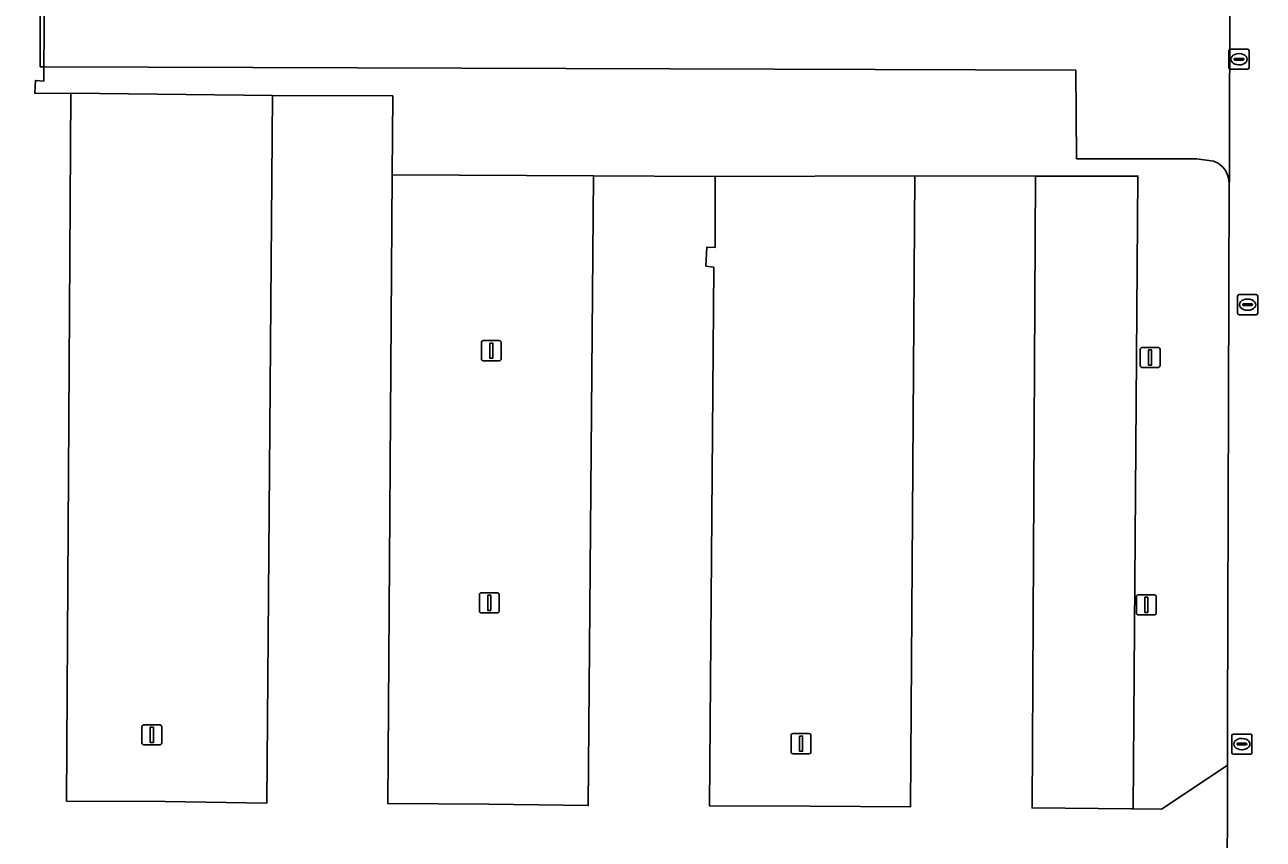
# Model space of a CAD drawing. Extents: x 161477 to 163040, y 383680 to 384871.
# Drawn here: x 162544 to 162605.6, y 384263.1 to 384303.6 of the extents above; entities that cross this region are included whole.
import ezdxf

# ---------------------------------------------------------------- set-up
doc = ezdxf.new("R2010")
doc.units = 0
for name, color, linetype in [('IMGEO_Groenvoorziening', 7, 'Continuous'), ('IMGEO_Hek', 7, 'Continuous'), ('IMGEO_Kolk', 7, 'Continuous'), ('IMGEO_Lichtmast', 7, 'Continuous'), ('IMGEO_Parkeervlak_onverhard', 7, 'Continuous'), ('IMGEO_Parkeervlak_open', 7, 'Continuous'), ('IMGEO_Rijbaan_lokaal_open', 7, 'Continuous')]:
    doc.layers.add(name, color=color, linetype=linetype)

msp = doc.modelspace()

# ---------------------------------------------------------------- linework, layer by layer
at = {"layer": 'IMGEO_Groenvoorziening'}
msp.add_lwpolyline([(162603.123, 384296.791), (162602.31, 384296.904), (162596.319, 384296.908), (162596.285, 384301.298), (162581.321, 384301.358), (162544.973, 384301.465), (162544.966, 384300.764), (162544.549, 384300.8), (162544.537, 384300.507), (162544.523, 384300.15), (162546.309, 384300.156), (162556.335, 384300.05), (162562.317, 384300.023), (162562.291, 384296.105), (162572.297, 384296.051), (162578.347, 384296.018), (162588.283, 384296.06), (162594.285, 384296.039), (162599.373, 384296.039), (162599.131, 384264.609), (162600.544, 384264.589), (162602.809, 384266.101), (162603.822, 384266.777), (162603.826, 384268.822), (162603.908, 384295.694)], dxfattribs=at)
msp.add_arc((162602.72, 384295.673), 1.188, 0.99273, 70.18138, dxfattribs=at)
at = {"layer": 'IMGEO_Hek'}
for points in [[(162544.792, 384304.569), (162544.79, 384301.473)], [(162544.79, 384301.473), (162544.973, 384301.464)]]:
    msp.add_lwpolyline(points, dxfattribs=at)
at = {"layer": 'IMGEO_Kolk'}
for p, q in [((162603.9, 384301.422), (162603.9, 384302.274)), ((162603.975, 384302.348), (162604.827, 384302.348)), ((162604.159, 384301.842), (162604.159, 384301.854)), ((162604.202, 384301.891), (162604.6, 384301.891)), ((162604.388, 384302.128), (162604.413, 384302.128)), ((162604.643, 384301.854), (162604.643, 384301.842)), ((162604.901, 384302.274), (162604.901, 384301.422)), ((162604.827, 384301.348), (162603.975, 384301.348)), ((162604.597, 384301.805), (162604.199, 384301.805)), ((162604.411, 384301.568), (162604.386, 384301.568)), ((162604.401, 384290.155), (162605.253, 384290.155)), ((162604.326, 384289.229), (162604.326, 384290.081)), ((162604.585, 384289.649), (162604.585, 384289.661)), ((162605.023, 384289.612), (162604.625, 384289.612)), ((162604.628, 384289.698), (162605.026, 384289.698)), ((162604.814, 384289.935), (162604.839, 384289.935)), ((162605.069, 384289.661), (162605.069, 384289.649)), ((162605.327, 384290.081), (162605.327, 384289.229)), ((162605.253, 384289.155), (162604.401, 384289.155)), ((162604.837, 384289.375), (162604.812, 384289.375)), ((162604.042, 384267.394), (162604.042, 384268.246)), ((162604.117, 384268.32), (162604.969, 384268.32)), ((162604.53, 384268.1), (162604.555, 384268.1)), ((162605.043, 384268.246), (162605.043, 384267.394)), ((162604.301, 384267.814), (162604.301, 384267.826)), ((162604.739, 384267.777), (162604.341, 384267.777)), ((162604.344, 384267.863), (162604.742, 384267.863)), ((162604.553, 384267.54), (162604.528, 384267.54)), ((162604.785, 384267.826), (162604.785, 384267.814)), ((162604.969, 384267.32), (162604.117, 384267.32))]:
    msp.add_line(p, q, dxfattribs=at)
for points in [[(162603.9, 384301.422), (162603.9, 384302.274)], [(162603.975, 384302.348), (162604.827, 384302.348)], [(162604.901, 384302.274), (162604.901, 384301.422)], [(162604.827, 384301.348), (162603.975, 384301.348)], [(162604.401, 384290.155), (162605.253, 384290.155)], [(162604.326, 384289.229), (162604.326, 384290.081)], [(162605.327, 384290.081), (162605.327, 384289.229)], [(162605.253, 384289.155), (162604.401, 384289.155)], [(162604.042, 384267.394), (162604.042, 384268.246)], [(162604.117, 384268.32), (162604.969, 384268.32)], [(162605.043, 384268.246), (162605.043, 384267.394)], [(162604.969, 384267.32), (162604.117, 384267.32)]]:
    msp.add_lwpolyline(points, dxfattribs=at)
for centre, radius, start, end in [((162603.977, 384302.272), 0.0765, 91.55205, 178.44795), ((162603.977, 384302.272), 0.0765, 91.55205, 178.44795), ((162604.199, 384301.851), 0.0403, 85.87752, 175.75265), ((162604.196, 384301.841), 0.0366, 178.93798, 274.71019), ((162604.6, 384301.848), 0.043, 264.86636, 352.45326), ((162604.604, 384301.853), 0.0386, 1.73085, 96.63898), ((162604.825, 384302.272), 0.0765, 1.55205, 88.44795), ((162604.825, 384302.272), 0.0765, 1.55205, 88.44795), ((162603.977, 384301.424), 0.0765, 181.55205, 268.44795), ((162603.977, 384301.424), 0.0765, 181.55205, 268.44795), ((162604.825, 384301.424), 0.0765, 271.55205, 358.44795), ((162604.825, 384301.424), 0.0765, 271.55205, 358.44795), ((162604.403, 384290.079), 0.0765, 91.55205, 178.44795), ((162604.403, 384290.079), 0.0765, 91.55205, 178.44795), ((162605.251, 384290.079), 0.0765, 1.55205, 88.44795), ((162605.251, 384290.079), 0.0765, 1.55205, 88.44795), ((162604.625, 384289.658), 0.0403, 85.87752, 175.75265), ((162604.622, 384289.648), 0.0366, 178.93798, 274.71019), ((162605.026, 384289.655), 0.043, 264.86636, 352.45326), ((162605.03, 384289.66), 0.0386, 1.73085, 96.63898), ((162604.403, 384289.231), 0.0765, 181.55205, 268.44795), ((162604.403, 384289.231), 0.0765, 181.55205, 268.44795), ((162605.251, 384289.231), 0.0765, 271.55205, 358.44795), ((162605.251, 384289.231), 0.0765, 271.55205, 358.44795), ((162604.119, 384268.244), 0.0765, 91.55205, 178.44795), ((162604.119, 384268.244), 0.0765, 91.55205, 178.44795), ((162604.967, 384268.244), 0.0765, 1.55205, 88.44795), ((162604.967, 384268.244), 0.0765, 1.55205, 88.44795), ((162604.119, 384267.396), 0.0765, 181.55205, 268.44795), ((162604.119, 384267.396), 0.0765, 181.55205, 268.44795), ((162604.341, 384267.823), 0.0403, 85.87752, 175.75265), ((162604.338, 384267.813), 0.0366, 178.93798, 274.71019), ((162604.742, 384267.82), 0.043, 264.86636, 352.45326), ((162604.746, 384267.825), 0.0386, 1.73085, 96.63898), ((162604.967, 384267.396), 0.0765, 271.55205, 358.44795), ((162604.967, 384267.396), 0.0765, 271.55205, 358.44795)]:
    msp.add_arc(centre, radius, start, end, dxfattribs=at)
for centre, major_axis, ratio, start_param, end_param in [((162604.387, 384301.848), (-0.387, 0.002), 0.722429, 4.712389, 7.853982), ((162604.412, 384301.848), (-0.39, 0.002), 0.717154, 1.570796, 4.712389), ((162604.813, 384289.655), (-0.387, 0.002), 0.722429, 4.712389, 7.853982), ((162604.838, 384289.655), (-0.39, 0.002), 0.717154, 1.570796, 4.712389), ((162604.529, 384267.82), (-0.387, 0.002), 0.722429, 4.712389, 7.853982), ((162604.554, 384267.82), (-0.39, 0.002), 0.717154, 1.570796, 4.712389)]:
    msp.add_ellipse(centre, major_axis=major_axis, ratio=ratio, start_param=start_param, end_param=end_param, dxfattribs=at)
at = {"layer": 'IMGEO_Lichtmast'}
for p, q in [((162566.725, 384286.97), (162566.725, 384287.77)), ((162566.725, 384287.77), (162566.725, 384286.97)), ((162566.825, 384287.87), (162567.615, 384287.87)), ((162567.615, 384287.87), (162566.825, 384287.87)), ((162567.715, 384287.77), (162567.715, 384286.97)), ((162567.715, 384286.97), (162567.715, 384287.77)), ((162599.485, 384286.63), (162599.485, 384287.43)), ((162599.485, 384287.43), (162599.485, 384286.63)), ((162599.585, 384287.53), (162600.375, 384287.53)), ((162600.375, 384287.53), (162599.585, 384287.53)), ((162600.475, 384287.43), (162600.475, 384286.63)), ((162600.475, 384286.63), (162600.475, 384287.43)), ((162567.615, 384286.87), (162566.825, 384286.87)), ((162566.825, 384286.87), (162567.615, 384286.87)), ((162600.375, 384286.53), (162599.585, 384286.53)), ((162599.585, 384286.53), (162600.375, 384286.53)), ((162566.725, 384275.34), (162567.515, 384275.34)), ((162567.515, 384275.34), (162566.725, 384275.34)), ((162566.625, 384274.44), (162566.625, 384275.24)), ((162566.625, 384275.24), (162566.625, 384274.44)), ((162567.615, 384275.24), (162567.615, 384274.44)), ((162567.615, 384274.44), (162567.615, 384275.24)), ((162599.295, 384274.34), (162599.295, 384275.14)), ((162599.295, 384275.14), (162599.295, 384274.34)), ((162599.395, 384275.24), (162600.185, 384275.24)), ((162600.185, 384275.24), (162599.395, 384275.24)), ((162600.285, 384275.14), (162600.285, 384274.34)), ((162600.285, 384274.34), (162600.285, 384275.14)), ((162567.515, 384274.34), (162566.725, 384274.34)), ((162566.725, 384274.34), (162567.515, 384274.34)), ((162600.185, 384274.24), (162599.395, 384274.24)), ((162599.395, 384274.24), (162600.185, 384274.24)), ((162549.845, 384267.88), (162549.845, 384268.68)), ((162549.845, 384268.68), (162549.845, 384267.88)), ((162549.945, 384268.78), (162550.735, 384268.78)), ((162550.735, 384268.78), (162549.945, 384268.78)), ((162550.835, 384268.68), (162550.835, 384267.88)), ((162550.835, 384267.88), (162550.835, 384268.68)), ((162582.125, 384267.44), (162582.125, 384268.24)), ((162582.125, 384268.24), (162582.125, 384267.44)), ((162582.225, 384268.34), (162583.015, 384268.34)), ((162583.015, 384268.34), (162582.225, 384268.34)), ((162583.115, 384268.24), (162583.115, 384267.44)), ((162583.115, 384267.44), (162583.115, 384268.24)), ((162550.735, 384267.78), (162549.945, 384267.78)), ((162549.945, 384267.78), (162550.735, 384267.78)), ((162583.015, 384267.34), (162582.225, 384267.34)), ((162582.225, 384267.34), (162583.015, 384267.34))]:
    msp.add_line(p, q, dxfattribs=at)
for points in [[(162567.145, 384287.745), (162567.295, 384287.745), (162567.295, 384286.995), (162567.145, 384286.995), (162567.145, 384287.745)], [(162599.905, 384287.405), (162600.055, 384287.405), (162600.055, 384286.655), (162599.905, 384286.655), (162599.905, 384287.405)], [(162567.045, 384275.215), (162567.195, 384275.215), (162567.195, 384274.465), (162567.045, 384274.465), (162567.045, 384275.215)], [(162599.715, 384275.115), (162599.865, 384275.115), (162599.865, 384274.365), (162599.715, 384274.365), (162599.715, 384275.115)], [(162550.265, 384268.655), (162550.415, 384268.655), (162550.415, 384267.905), (162550.265, 384267.905), (162550.265, 384268.655)], [(162582.545, 384268.215), (162582.695, 384268.215), (162582.695, 384267.465), (162582.545, 384267.465), (162582.545, 384268.215)]]:
    msp.add_lwpolyline(points, dxfattribs=at)
for centre, start, end in [((162566.825, 384287.77), 90, 180), ((162566.825, 384287.77), 90, 180), ((162567.615, 384287.77), 0, 90), ((162567.615, 384287.77), 360, 90), ((162599.585, 384287.43), 90, 180), ((162599.585, 384287.43), 90, 180), ((162600.375, 384287.43), 0, 90), ((162600.375, 384287.43), 360, 90), ((162566.825, 384286.97), 180, 270), ((162566.825, 384286.97), 180, 270), ((162567.615, 384286.97), 270, 0), ((162567.615, 384286.97), 270, 0), ((162599.585, 384286.63), 180, 270), ((162599.585, 384286.63), 180, 270), ((162600.375, 384286.63), 270, 0), ((162600.375, 384286.63), 270, 0), ((162566.725, 384275.24), 90, 180), ((162566.725, 384275.24), 90, 180), ((162567.515, 384275.24), 0, 90), ((162567.515, 384275.24), 360, 90), ((162599.395, 384275.14), 90, 180), ((162599.395, 384275.14), 90, 180), ((162600.185, 384275.14), 0, 90), ((162600.185, 384275.14), 360, 90), ((162566.725, 384274.44), 180, 270), ((162566.725, 384274.44), 180, 270), ((162567.515, 384274.44), 270, 0), ((162567.515, 384274.44), 270, 0), ((162599.395, 384274.34), 180, 270), ((162599.395, 384274.34), 180, 270), ((162600.185, 384274.34), 270, 0), ((162600.185, 384274.34), 270, 0), ((162549.945, 384268.68), 90, 180), ((162549.945, 384268.68), 90, 180), ((162550.735, 384268.68), 0, 90), ((162550.735, 384268.68), 360, 90), ((162582.225, 384268.24), 90, 180), ((162582.225, 384268.24), 90, 180), ((162583.015, 384268.24), 0, 90), ((162583.015, 384268.24), 360, 90), ((162549.945, 384267.88), 180, 270), ((162549.945, 384267.88), 180, 270), ((162550.735, 384267.88), 270, 0), ((162550.735, 384267.88), 270, 0), ((162582.225, 384267.44), 180, 270), ((162582.225, 384267.44), 180, 270), ((162583.015, 384267.44), 270, 0), ((162583.015, 384267.44), 270, 0)]:
    msp.add_arc(centre, 0.1, start, end, dxfattribs=at)
at = {"layer": 'IMGEO_Parkeervlak_onverhard'}
msp.add_lwpolyline([(162594.285, 384296.039), (162594.114, 384264.648), (162599.035, 384264.61), (162599.131, 384264.609), (162599.373, 384296.039)], close=True, dxfattribs=at)
at = {"layer": 'IMGEO_Parkeervlak_open'}
for points in [[(162603.908, 384295.694), (162603.918, 384295.773), (162603.923, 384300.777), (162603.938, 384301.574), (162603.927, 384308.845), (162603.926, 384310.806), (162603.928, 384311.243), (162603.928, 384311.257), (162602.647, 384311.262), (162596.656, 384311.284), (162596.759, 384333.068)], [(162545.028, 384306.751), (162544.973, 384301.465), (162581.321, 384301.358), (162596.285, 384301.298), (162596.319, 384296.908), (162602.31, 384296.904), (162603.123, 384296.791)]]:
    msp.add_lwpolyline(points, dxfattribs=at)
for points in [[(162556.335, 384300.05), (162546.309, 384300.156), (162546.099, 384264.99), (162551.008, 384264.962), (162556.066, 384264.893)], [(162572.297, 384296.051), (162562.291, 384296.105), (162562.083, 384264.862), (162567.094, 384264.833), (162572.043, 384264.763)], [(162588.283, 384296.06), (162578.347, 384296.018), (162578.358, 384292.496), (162577.934, 384292.505), (162577.894, 384291.57), (162578.279, 384291.512), (162578.066, 384264.761), (162583.072, 384264.734), (162588.065, 384264.704)]]:
    msp.add_lwpolyline(points, close=True, dxfattribs=at)
msp.add_arc((162602.72, 384295.673), 1.188, 0.99273, 70.18138, dxfattribs=at)
at = {"layer": 'IMGEO_Rijbaan_lokaal_open'}
for points in [[(162562.291, 384296.105), (162562.317, 384300.023), (162556.335, 384300.05), (162556.066, 384264.893), (162551.008, 384264.962), (162546.099, 384264.99), (162546.309, 384300.156), (162544.523, 384300.15), (162544.537, 384300.507), (162544.549, 384300.8), (162544.966, 384300.764), (162544.973, 384301.465), (162545.028, 384306.751), (162545.206, 384323.775), (162545.209, 384324.125), (162545.3, 384324.124), (162545.301, 384324.224), (162545.501, 384324.223), (162545.557, 384333.16), (162545.458, 384340.69), (162542.313, 384340.69)], [(162603.958, 384333), (162603.928, 384311.257), (162603.928, 384311.243), (162603.926, 384310.806), (162603.927, 384308.845), (162603.938, 384301.574), (162603.923, 384300.777), (162603.918, 384295.773), (162603.908, 384295.694), (162603.826, 384268.822), (162603.822, 384266.777), (162603.808, 384259.515), (162603.804, 384257.287), (162609.921, 384257.281)], [(162603.808, 384259.515), (162603.822, 384266.777), (162602.809, 384266.101), (162600.544, 384264.589), (162599.131, 384264.609), (162599.035, 384264.61), (162594.114, 384264.648), (162594.285, 384296.039), (162588.283, 384296.06), (162588.065, 384264.704), (162583.072, 384264.734), (162578.066, 384264.761), (162578.279, 384291.512), (162577.894, 384291.57), (162577.934, 384292.505), (162578.358, 384292.496), (162578.347, 384296.018), (162572.297, 384296.051), (162572.043, 384264.763), (162567.094, 384264.833), (162562.083, 384264.862), (162562.291, 384296.105)]]:
    msp.add_lwpolyline(points, dxfattribs=at)

doc.saveas('drawing.dxf')
